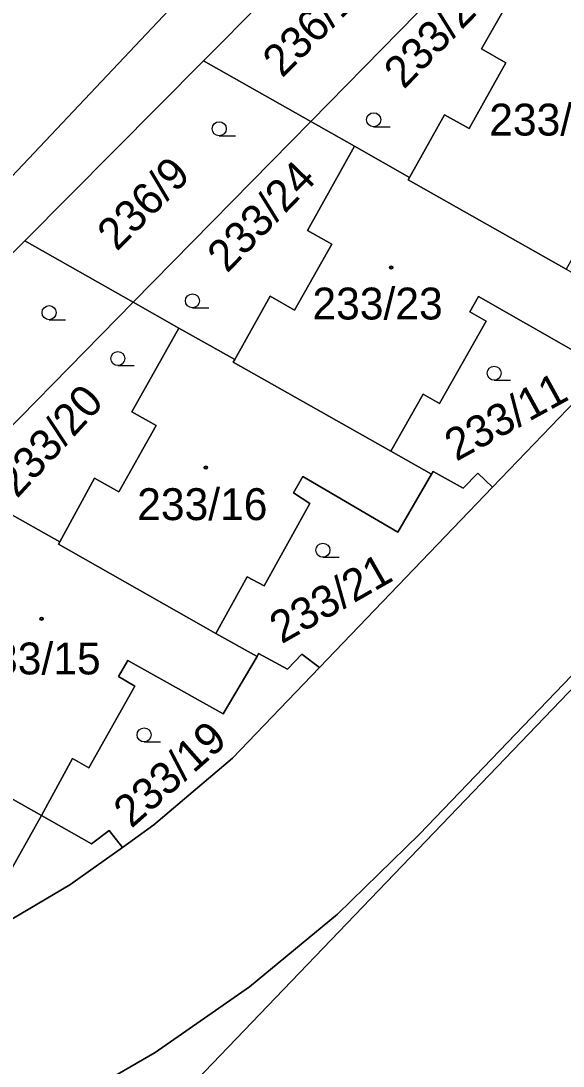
# Model space of a CAD drawing. Extents: x -598233 to -596890, y -1157848 to -1156431.
# Drawn here: x -597993.6 to -597964.6, y -1156671.8 to -1156616.1 of the extents above; entities that cross this region are included whole.
import ezdxf

# ---------------------------------------------------------------- set-up
doc = ezdxf.new("R2010")
doc.units = 0
for name, color, linetype in [('Level 1', 7, 'Continuous'), ('Level 4', 7, 'Continuous'), ('Level 5', 7, 'Continuous'), ('Level 60', 7, 'Continuous')]:
    doc.layers.add(name, color=color, linetype=linetype)

msp = doc.modelspace()

# ---------------------------------------------------------------- linework, layer by layer
at = {"layer": 'Level 1'}
for points in [[(-597964.71, -1156593.29), (-598000.05, -1156630.72)], [(-597983.81, -1156618.21), (-597974.27, -1156608.6)], [(-597978.09, -1156621.44), (-597968.63, -1156611.8)], [(-597972.81, -1156624.42), (-597970.95, -1156621.08), (-597969.64, -1156621.82), (-597967.67, -1156618.31), (-597968.98, -1156617.57), (-597966.41, -1156613.06)], [(-597993.34, -1156627.81), (-597983.81, -1156618.21)], [(-597983.81, -1156618.21), (-597978.09, -1156621.44)], [(-597987.56, -1156631.08), (-597978.09, -1156621.44)], [(-597975.75, -1156622.76), (-597978.09, -1156621.44)], [(-597975.75, -1156622.76), (-597978.26, -1156627.25), (-597976.97, -1156627.98), (-597978.96, -1156631.51), (-597980.26, -1156630.75), (-597982.14, -1156634.14)], [(-597972.81, -1156624.42), (-597975.75, -1156622.76)], [(-597964.46, -1156629.31), (-597972.89, -1156624.56), (-597972.81, -1156624.42)], [(-598021.39, -1156682.47), (-598015.06, -1156681.79), (-598008.8, -1156680.57), (-598002.92, -1156678.91), (-597997.2, -1156676.76), (-597991.68, -1156674.16), (-597986.38, -1156671.09), (-597981.36, -1156667.6), (-597976.65, -1156663.72), (-597972.28, -1156659.45), (-597939.8, -1156625.63), (-597939.44, -1156625.98)], [(-597939.44, -1156625.98), (-598018.8, -1156708.6)], [(-597993.34, -1156627.81), (-597998.09, -1156632.59)], [(-597993.34, -1156627.81), (-597987.56, -1156631.08)], [(-597973.81, -1156639.02), (-597972.09, -1156635.98), (-597971.21, -1156636.48), (-597968.72, -1156632.09), (-597969.6, -1156631.59), (-597969.14, -1156630.77), (-597964.08, -1156633.66), (-597962.3, -1156630.53)], [(-597997.02, -1156640.72), (-597987.56, -1156631.08)], [(-597987.56, -1156631.08), (-597985.12, -1156632.46)], [(-597959.05, -1156631.23), (-597968.38, -1156640.95)], [(-597985.12, -1156632.46), (-597987.63, -1156636.93), (-597986.34, -1156637.65), (-597988.33, -1156641.19), (-597989.62, -1156640.46), (-597991.48, -1156643.85)], [(-597985.12, -1156632.46), (-597982.14, -1156634.14)], [(-597973.81, -1156639.02), (-597982.22, -1156634.27), (-597982.14, -1156634.14)], [(-597971.64, -1156640.25), (-597973.81, -1156639.02)], [(-597971.64, -1156640.25), (-597971.55, -1156640.1), (-597969.95, -1156641), (-597969.17, -1156640.19), (-597968.38, -1156640.95)], [(-597983.15, -1156648.74), (-597981.48, -1156645.73), (-597980.57, -1156646.2), (-597978.13, -1156641.81), (-597979.01, -1156641.25), (-597978.5, -1156640.38), (-597973.44, -1156643.34), (-597971.64, -1156640.25)], [(-597977.62, -1156650.57), (-597968.38, -1156640.95)], [(-597994.44, -1156642.18), (-597991.48, -1156643.85)], [(-597991.48, -1156643.85), (-597991.55, -1156643.99), (-597983.15, -1156648.74)], [(-597983.15, -1156648.74), (-597980.95, -1156649.98)], [(-597980.95, -1156649.98), (-597982.76, -1156653.03), (-597987.85, -1156650.18), (-597988.35, -1156651.05), (-597987.48, -1156651.55), (-597989.93, -1156655.91), (-597990.8, -1156655.42), (-597992.46, -1156658.46)], [(-597980.95, -1156649.98), (-597980.87, -1156649.82), (-597979.33, -1156650.65), (-597978.56, -1156649.85), (-597977.62, -1156650.57)], [(-597988.14, -1156660.16), (-597986.46, -1156658.96), (-597982.26, -1156655.4), (-597977.62, -1156650.57)], [(-598004.69, -1156651.38), (-598007.91, -1156654.66), (-598006.84, -1156655.72), (-598009.66, -1156658.65), (-598010.76, -1156657.57), (-598014.31, -1156661.18), (-598007.59, -1156667.79), (-598004.35, -1156664.51), (-598003.29, -1156665.59), (-597999.79, -1156662), (-598000.49, -1156661.31), (-597998.74, -1156659.53), (-597994.42, -1156661.97), (-597992.46, -1156658.46)], [(-598000.81, -1156653.57), (-598000.88, -1156653.7), (-597992.46, -1156658.46)], [(-597992.46, -1156658.46), (-597989.79, -1156659.97), (-597988.84, -1156659.25), (-597988.14, -1156660.16)], [(-597988.14, -1156660.16), (-597990.95, -1156662.16), (-597995.71, -1156664.97), (-598000.68, -1156667.37), (-598005.84, -1156669.33), (-598011.14, -1156670.85)]]:
    msp.add_lwpolyline(points, dxfattribs=at)
at = {"layer": 'Level 5'}
for p, q in [((-597974.73, -1156621.72), (-597973.855, -1156621.72)), ((-597982.97, -1156622.2), (-597982.095, -1156622.2)), ((-597984.4, -1156631.38), (-597983.525, -1156631.38)), ((-597992.05, -1156632.01), (-597991.175, -1156632.01)), ((-597988.38, -1156634.46), (-597987.505, -1156634.46)), ((-597968.3, -1156635.24), (-597967.425, -1156635.24)), ((-597977.44, -1156644.68), (-597976.565, -1156644.68)), ((-597986.98, -1156654.53), (-597986.105, -1156654.53))]:
    msp.add_line(p, q, dxfattribs=at)
for centre, radius in [((-597974.73, -1156621.345), 0.375), ((-597982.97, -1156621.825), 0.375), ((-597973.79, -1156629.23), 0.09), ((-597973.79, -1156629.23), 0.0521), ((-597984.4, -1156631.005), 0.375), ((-597992.05, -1156631.635), 0.375), ((-597988.38, -1156634.085), 0.375), ((-597968.3, -1156634.865), 0.375), ((-597983.69, -1156639.9), 0.09), ((-597983.69, -1156639.9), 0.0521), ((-597977.44, -1156644.305), 0.375), ((-597992.45, -1156647.96), 0.09), ((-597992.45, -1156647.96), 0.0521), ((-597986.98, -1156654.155), 0.375)]:
    msp.add_circle(centre, radius, dxfattribs=at)
at = {"layer": 'Level 60'}
for points in [[(-598000.05, -1156630.72), (-598005.09, -1156625.94), (-598005.18, -1156625.86), (-597969.85, -1156588.45), (-597969.72, -1156588.57), (-597964.71, -1156593.29)], [(-597998.09, -1156632.59), (-598000.05, -1156630.72), (-597964.71, -1156593.29), (-597961.77, -1156596.02), (-597964.74, -1156599.01), (-597974.27, -1156608.6), (-597983.81, -1156618.21), (-597993.34, -1156627.81)], [(-597978.09, -1156621.44), (-597983.81, -1156618.21), (-597974.27, -1156608.6), (-597968.63, -1156611.8)], [(-597970.95, -1156621.08), (-597972.81, -1156624.42), (-597975.75, -1156622.76), (-597978.09, -1156621.44), (-597968.63, -1156611.8), (-597966.41, -1156613.06), (-597968.98, -1156617.57), (-597967.67, -1156618.31), (-597969.64, -1156621.82)], [(-597972.81, -1156624.42), (-597970.95, -1156621.08), (-597969.64, -1156621.82), (-597967.67, -1156618.31), (-597968.98, -1156617.57), (-597966.41, -1156613.06), (-597963.48, -1156614.71), (-597963.55, -1156614.84), (-597955.11, -1156619.61), (-597952.97, -1156620.82), (-597954.69, -1156623.98), (-597959.81, -1156621.08), (-597960.27, -1156621.9), (-597959.35, -1156622.42), (-597961.86, -1156626.8), (-597962.74, -1156626.31), (-597964.46, -1156629.31), (-597972.89, -1156624.56)], [(-597978.09, -1156621.44), (-597987.56, -1156631.08), (-597993.34, -1156627.81), (-597983.81, -1156618.21)], [(-597975.75, -1156622.76), (-597978.26, -1156627.25), (-597976.97, -1156627.98), (-597978.96, -1156631.51), (-597980.26, -1156630.75), (-597982.14, -1156634.14), (-597985.12, -1156632.46), (-597987.56, -1156631.08), (-597978.09, -1156621.44)], [(-597972.09, -1156635.98), (-597973.81, -1156639.02), (-597982.22, -1156634.27), (-597982.14, -1156634.14), (-597980.26, -1156630.75), (-597978.96, -1156631.51), (-597976.97, -1156627.98), (-597978.26, -1156627.25), (-597975.75, -1156622.76), (-597972.81, -1156624.42), (-597972.89, -1156624.56), (-597964.46, -1156629.31), (-597962.3, -1156630.53), (-597964.08, -1156633.66), (-597969.14, -1156630.77), (-597969.6, -1156631.59), (-597968.72, -1156632.09), (-597971.21, -1156636.48)], [(-598019.58, -1156700.4), (-598020.4, -1156691.7), (-598021.29, -1156683.44), (-598021.39, -1156682.47), (-598015.06, -1156681.79), (-598008.8, -1156680.57), (-598002.92, -1156678.91), (-597997.2, -1156676.76), (-597991.68, -1156674.16), (-597986.38, -1156671.09), (-597981.36, -1156667.6), (-597976.65, -1156663.72), (-597972.28, -1156659.45), (-597939.8, -1156625.63), (-597939.44, -1156625.98), (-598018.8, -1156708.6)], [(-598014.71, -1156721.07), (-598018.8, -1156708.6), (-597939.44, -1156625.98), (-597938.21, -1156627.15), (-597927.12, -1156637.76), (-598012.64, -1156725.99)], [(-597987.56, -1156631.08), (-597997.02, -1156640.72), (-598002.87, -1156637.41), (-597998.09, -1156632.59), (-597993.34, -1156627.81)], [(-597959.84, -1156630.47), (-597959.05, -1156631.23), (-597968.38, -1156640.95), (-597969.17, -1156640.19), (-597969.95, -1156641), (-597971.55, -1156640.1), (-597971.64, -1156640.25), (-597973.81, -1156639.02), (-597972.09, -1156635.98), (-597971.21, -1156636.48), (-597968.72, -1156632.09), (-597969.6, -1156631.59), (-597969.14, -1156630.77), (-597964.08, -1156633.66), (-597962.3, -1156630.53), (-597962.22, -1156630.38), (-597960.62, -1156631.28)], [(-597985.12, -1156632.46), (-597987.63, -1156636.93), (-597986.34, -1156637.65), (-597988.33, -1156641.19), (-597989.62, -1156640.46), (-597991.48, -1156643.85), (-597994.44, -1156642.18), (-597997.02, -1156640.72), (-597987.56, -1156631.08)], [(-597991.55, -1156643.99), (-597991.48, -1156643.85), (-597989.62, -1156640.46), (-597988.33, -1156641.19), (-597986.34, -1156637.65), (-597987.63, -1156636.93), (-597985.12, -1156632.46), (-597982.14, -1156634.14), (-597982.22, -1156634.27), (-597973.81, -1156639.02), (-597971.64, -1156640.25), (-597973.44, -1156643.34), (-597978.5, -1156640.38), (-597979.01, -1156641.25), (-597978.13, -1156641.81), (-597980.57, -1156646.2), (-597981.48, -1156645.73), (-597983.15, -1156648.74)], [(-597983.15, -1156648.74), (-597981.48, -1156645.73), (-597980.57, -1156646.2), (-597978.13, -1156641.81), (-597979.01, -1156641.25), (-597978.5, -1156640.38), (-597973.44, -1156643.34), (-597971.64, -1156640.25), (-597971.55, -1156640.1), (-597969.95, -1156641), (-597969.17, -1156640.19), (-597968.38, -1156640.95), (-597977.62, -1156650.57), (-597978.56, -1156649.85), (-597979.33, -1156650.65), (-597980.87, -1156649.82), (-597980.95, -1156649.98)], [(-597991.48, -1156643.85), (-597991.55, -1156643.99), (-597983.15, -1156648.74), (-597980.95, -1156649.98), (-597982.76, -1156653.03), (-597987.85, -1156650.18), (-597988.35, -1156651.05), (-597987.48, -1156651.55), (-597989.93, -1156655.91), (-597990.8, -1156655.42), (-597992.46, -1156658.46), (-598000.88, -1156653.7), (-598000.81, -1156653.57), (-597999.01, -1156650.28), (-597997.72, -1156651.01), (-597995.72, -1156647.46), (-597996.98, -1156646.72), (-597994.44, -1156642.18)], [(-597989.79, -1156659.97), (-597992.46, -1156658.46), (-597990.8, -1156655.42), (-597989.93, -1156655.91), (-597987.48, -1156651.55), (-597988.35, -1156651.05), (-597987.85, -1156650.18), (-597982.76, -1156653.03), (-597980.95, -1156649.98), (-597980.87, -1156649.82), (-597979.33, -1156650.65), (-597978.56, -1156649.85), (-597977.62, -1156650.57), (-597982.26, -1156655.4), (-597986.46, -1156658.96), (-597988.14, -1156660.16), (-597988.84, -1156659.25)], [(-598007.91, -1156654.66), (-598004.69, -1156651.38), (-598000.81, -1156653.57), (-598000.88, -1156653.7), (-597992.46, -1156658.46), (-597994.42, -1156661.97), (-597998.74, -1156659.53), (-598000.49, -1156661.31), (-597999.79, -1156662), (-598003.29, -1156665.59), (-598004.35, -1156664.51), (-598007.59, -1156667.79), (-598014.31, -1156661.18), (-598010.76, -1156657.57), (-598009.66, -1156658.65), (-598006.84, -1156655.72)]]:
    msp.add_lwpolyline(points, close=True, dxfattribs=at)
for points in [[(-597939.8, -1156625.63), (-597972.28, -1156659.45), (-597976.65, -1156663.72), (-597981.36, -1156667.6), (-597986.38, -1156671.09), (-597991.68, -1156674.16), (-597997.2, -1156676.76), (-598002.92, -1156678.91), (-598008.8, -1156680.57), (-598015.06, -1156681.79), (-598021.39, -1156682.47)], [(-598022.46, -1156672.52), (-598016.75, -1156671.93), (-598011.14, -1156670.85), (-598005.84, -1156669.33), (-598000.68, -1156667.37), (-597995.71, -1156664.97), (-597990.95, -1156662.16), (-597988.14, -1156660.16), (-597986.46, -1156658.96), (-597982.26, -1156655.4), (-597977.62, -1156650.57), (-597968.38, -1156640.95), (-597959.05, -1156631.23)], [(-597994.42, -1156661.97), (-597992.46, -1156658.46), (-597989.79, -1156659.97), (-597988.84, -1156659.25), (-597988.14, -1156660.16), (-597990.95, -1156662.16), (-597995.71, -1156664.97)]]:
    msp.add_lwpolyline(points, dxfattribs=at)

# ---------------------------------------------------------------- texts
at = {"layer": 'Level 4'}
for s, rotation, p in [('236/10', 45, (-597979.612, -1156619.152)), ('233/26', 45.9, (-597973.119, -1156619.766)), ('236/9', 45, (-597988.442, -1156628.402)), ('233/24', 45.9, (-597982.549, -1156629.566)), ('233/11', 28.8, (-597970.321, -1156639.592)), ('233/20', 47.4293, (-597993.759, -1156641.585)), ('233/21', 29.6631, (-597979.64, -1156649.329)), ('233/19', 41.5742, (-597987.655, -1156659.175))]:
    msp.add_text(s, height=1.7, rotation=rotation, dxfattribs=at).set_placement(p)
for s, p in [('233/25', (-597968.562, -1156622.19)), ('233/23', (-597977.998, -1156632)), ('233/16', (-597987.349, -1156642.7)), ('233/15', (-597996.25, -1156650.93))]:
    msp.add_text(s, height=1.7, dxfattribs=at).set_placement(p)

doc.saveas('drawing.dxf')
